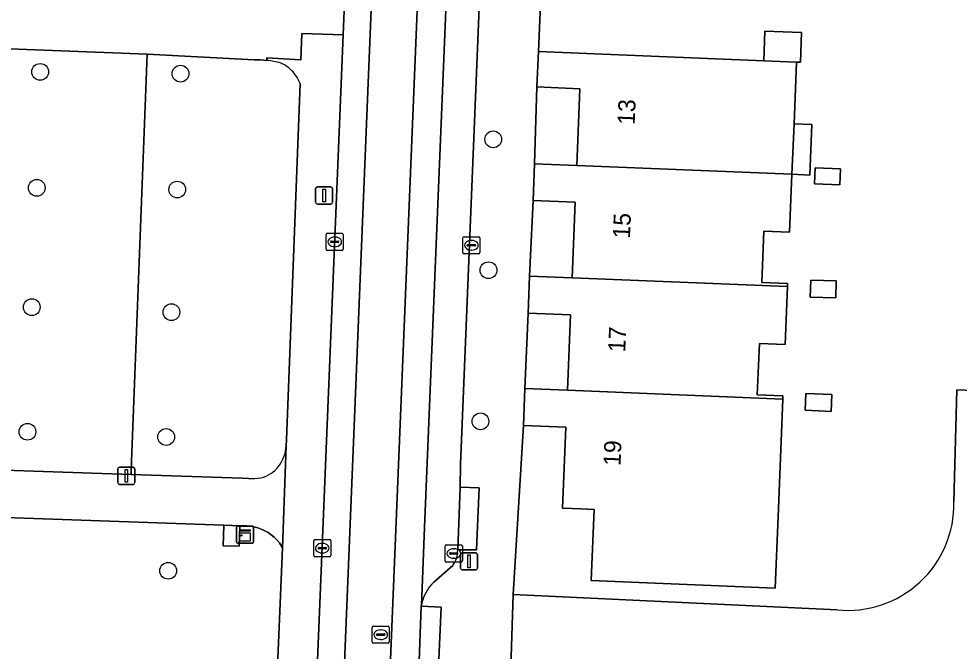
# Model space of a CAD drawing. Extents: x 160786 to 161429, y 386828 to 387485.
# Drawn here: x 161283.9 to 161338.8, y 387170.4 to 387207.3 of the extents above; entities that cross this region are included whole.
import ezdxf

# ---------------------------------------------------------------- set-up
doc = ezdxf.new("R2010")
doc.units = 0
for name, color, linetype in [('IMGEO_Boom', 7, 'Continuous'), ('IMGEO_Erf', 7, 'Continuous'), ('IMGEO_Groenvoorziening', 7, 'Continuous'), ('IMGEO_Kast', 7, 'Continuous'), ('IMGEO_Kolk', 7, 'Continuous'), ('IMGEO_Lichtmast', 7, 'Continuous'), ('IMGEO_Muur', 7, 'Continuous'), ('IMGEO_Pand', 7, 'Continuous'), ('IMGEO_Pand_nummerreeks', 7, 'Continuous'), ('IMGEO_Parkeervlak_gesloten', 7, 'Continuous'), ('IMGEO_Rijbaan_lokaal_gesloten', 7, 'Continuous'), ('IMGEO_Rijbaan_lokaal_open', 7, 'Continuous'), ('IMGEO_Rioolput', 7, 'Continuous'), ('IMGEO_Voetpad_open', 7, 'Continuous')]:
    doc.layers.add(name, color=color, linetype=linetype)

msp = doc.modelspace()

# ---------------------------------------------------------------- linework, layer by layer
at = {"layer": 'IMGEO_Boom'}
for centre in [(161285.167, 387204.205), (161293.356, 387204.103), (161311.609, 387200.268), (161284.967, 387197.439), (161293.168, 387197.337), (161311.334, 387192.628), (161284.676, 387190.471), (161292.826, 387190.179), (161310.861, 387183.806), (161284.423, 387183.197), (161292.522, 387182.893), (161292.635, 387175.085)]:
    msp.add_circle(centre, 0.489, dxfattribs=at)
at = {"layer": 'IMGEO_Erf'}
for points in [[(161314.673, 387215.577), (161314.246, 387205.391), (161327.397, 387204.855), (161327.467, 387206.583), (161329.608, 387206.496), (161329.538, 387204.768), (161329.311, 387204.777), (161329.164, 387201.177), (161330.211, 387201.134), (161330.091, 387198.186), (161329.044, 387198.229), (161328.907, 387194.856), (161327.409, 387194.917), (161327.287, 387191.92), (161328.785, 387191.859), (161328.778, 387191.679), (161328.64, 387188.286), (161327.141, 387188.347), (161327.019, 387185.35), (161328.517, 387185.289), (161328.51, 387185.109), (161328.23, 387178.229), (161328.061, 387174.073), (161317.321, 387174.512), (161317.49, 387178.667), (161316.711, 387178.699), (161315.651, 387178.742), (161315.843, 387183.461), (161313.373, 387183.562), (161312.774, 387173.707), (161331.682, 387172.803)], [(161338.494, 387179.104), (161338.672, 387185.65), (161379.763, 387183.988), (161385.728, 387183.729), (161386.657, 387207.071)]]:
    msp.add_lwpolyline(points, dxfattribs=at)
for points in [[(161314.022, 387198.84), (161316.485, 387198.74), (161316.667, 387203.223), (161314.162, 387203.325)], [(161331.843, 387197.608), (161330.359, 387197.668), (161330.398, 387198.614), (161331.881, 387198.554)], [(161313.729, 387192.29), (161316.219, 387192.188), (161316.398, 387196.601), (161313.935, 387196.701)], [(161331.601, 387191.018), (161330.108, 387191.061), (161330.137, 387192.054), (161331.63, 387192.011)], [(161316.125, 387190.018), (161313.64, 387190.119), (161313.461, 387185.721), (161315.946, 387185.62)], [(161331.334, 387184.39), (161329.812, 387184.452), (161329.852, 387185.441), (161331.374, 387185.379)]]:
    msp.add_lwpolyline(points, close=True, dxfattribs=at)
msp.add_arc((161332.302, 387178.965), 6.193, 264.254, 1.2827, dxfattribs=at)
at = {"layer": 'IMGEO_Groenvoorziening'}
for points in [[(161291.402, 387205.236), (161275.836, 387205.849), (161275.544, 387205.862), (161274.672, 387184.815), (161274.672, 387184.136), (161274.676, 387183.739), (161274.704, 387183.178)], [(161277.953, 387181.13), (161290.471, 387180.702), (161290.48, 387180.953), (161291.402, 387205.236)], [(161298.4, 387204.878), (161298.222, 387204.891), (161298.031, 387204.902), (161297.84, 387204.91), (161297.649, 387204.917), (161291.402, 387205.236), (161290.48, 387180.953), (161290.471, 387180.702), (161296.964, 387180.48), (161297.334, 387180.463)], [(161299.523, 387182.375), (161299.547, 387182.734), (161300.331, 387203.529)]]:
    msp.add_lwpolyline(points, dxfattribs=at)
msp.add_lwpolyline([(161299.307, 387176.427), (161299.252, 387176.525), (161299.125, 387176.709), (161298.982, 387176.882), (161298.824, 387177.04), (161298.653, 387177.184), (161298.469, 387177.313), (161298.275, 387177.424), (161298.072, 387177.518), (161297.861, 387177.593), (161297.644, 387177.648), (161297.423, 387177.685), (161297.2, 387177.701), (161297.141, 387177.702), (161296.822, 387177.713), (161296.78, 387176.514), (161295.847, 387176.547), (161295.888, 387177.746), (161280.89, 387178.267), (161277.95, 387110.686), (161296.512, 387109.859)], close=True, dxfattribs=at)
for centre, radius, start, end in [((161298.185, 387201.79), 3.095, 70.7831, 86.022), ((161298.512, 387202.974), 1.871, 48.8356, 68.3053), ((161298.415, 387202.841), 2.036, 19.7587, 49.2469), ((161297.418, 387182.473), 2.107, 321.9743, 357.3328), ((161297.649, 387182.265), 1.797, 282.9333, 322.6781), ((161297.25, 387186.832), 6.37, 270.7548, 277.2233)]:
    msp.add_arc(centre, radius, start, end, dxfattribs=at)
at = {"layer": 'IMGEO_Kast'}
for p, q in [((161296.626, 387176.762), (161296.626, 387177.603)), ((161296.626, 387177.603), (161296.626, 387176.762)), ((161296.701, 387177.687), (161297.542, 387177.687)), ((161297.542, 387177.687), (161296.701, 387177.687)), ((161297.626, 387177.612), (161297.626, 387176.771)), ((161297.626, 387176.771), (161297.626, 387177.612)), ((161297.551, 387176.687), (161296.71, 387176.687)), ((161296.71, 387176.687), (161297.551, 387176.687))]:
    msp.add_line(p, q, dxfattribs=at)
for points in [[(161296.821, 387177.477), (161297.421, 387177.477), (161297.421, 387177.392), (161296.821, 387177.392), (161296.821, 387177.477)], [(161296.821, 387177.302), (161297.421, 387177.302), (161297.421, 387176.813), (161296.821, 387176.813), (161296.821, 387177.302)]]:
    msp.add_lwpolyline(points, dxfattribs=at)
msp.add_circle((161296.905, 387177.151), 0.0377, dxfattribs=at)
for centre, start, end in [((161296.704, 387177.609), 92.4484, 184.2845), ((161296.704, 387177.609), 92.4484, 184.2845), ((161297.548, 387177.609), 2.4484, 94.2845), ((161297.548, 387177.609), 2.4484, 94.2845), ((161296.704, 387176.765), 182.4484, 274.2845), ((161296.704, 387176.765), 182.4484, 274.2845), ((161297.548, 387176.765), 272.4484, 4.2845), ((161297.548, 387176.765), 272.4484, 4.2845)]:
    msp.add_arc(centre, 0.0779, start, end, dxfattribs=at)
at = {"layer": 'IMGEO_Kolk'}
for p, q in [((161301.933, 387194.783), (161302.785, 387194.783)), ((161301.858, 387193.857), (161301.858, 387194.709)), ((161302.117, 387194.277), (161302.117, 387194.289)), ((161302.555, 387194.24), (161302.157, 387194.24)), ((161302.16, 387194.326), (161302.558, 387194.326)), ((161302.346, 387194.563), (161302.371, 387194.563)), ((161302.601, 387194.289), (161302.601, 387194.277)), ((161302.859, 387194.709), (161302.859, 387193.857)), ((161309.833, 387193.66), (161309.833, 387194.512)), ((161309.908, 387194.586), (161310.76, 387194.586)), ((161310.321, 387194.366), (161310.346, 387194.366)), ((161310.834, 387194.512), (161310.834, 387193.66)), ((161302.785, 387193.783), (161301.933, 387193.783)), ((161302.369, 387194.003), (161302.344, 387194.003)), ((161310.092, 387194.08), (161310.092, 387194.092)), ((161310.53, 387194.043), (161310.132, 387194.043)), ((161310.135, 387194.129), (161310.533, 387194.129)), ((161310.344, 387193.806), (161310.319, 387193.806)), ((161310.576, 387194.092), (161310.576, 387194.08)), ((161310.76, 387193.586), (161309.908, 387193.586)), ((161301.132, 387175.979), (161301.132, 387176.831)), ((161301.207, 387176.905), (161302.059, 387176.905)), ((161301.62, 387176.685), (161301.645, 387176.685)), ((161302.133, 387176.831), (161302.133, 387175.979)), ((161301.391, 387176.399), (161301.391, 387176.411)), ((161301.829, 387176.362), (161301.431, 387176.362)), ((161301.434, 387176.448), (161301.832, 387176.448)), ((161301.643, 387176.125), (161301.618, 387176.125)), ((161301.875, 387176.411), (161301.875, 387176.399)), ((161308.806, 387175.665), (161308.806, 387176.517)), ((161308.881, 387176.591), (161309.733, 387176.591)), ((161309.065, 387176.085), (161309.065, 387176.097)), ((161309.108, 387176.134), (161309.506, 387176.134)), ((161309.294, 387176.371), (161309.319, 387176.371)), ((161309.549, 387176.097), (161309.549, 387176.085)), ((161309.807, 387176.517), (161309.807, 387175.665)), ((161302.059, 387175.905), (161301.207, 387175.905)), ((161309.733, 387175.591), (161308.881, 387175.591)), ((161309.503, 387176.048), (161309.105, 387176.048)), ((161309.317, 387175.811), (161309.292, 387175.811))]:
    msp.add_line(p, q, dxfattribs=at)
for points in [[(161301.933, 387194.783), (161302.785, 387194.783)], [(161301.858, 387193.857), (161301.858, 387194.709)], [(161302.859, 387194.709), (161302.859, 387193.857)], [(161309.833, 387193.66), (161309.833, 387194.512)], [(161309.908, 387194.586), (161310.76, 387194.586)], [(161310.834, 387194.512), (161310.834, 387193.66)], [(161302.785, 387193.783), (161301.933, 387193.783)], [(161310.76, 387193.586), (161309.908, 387193.586)], [(161301.132, 387175.979), (161301.132, 387176.831)], [(161301.207, 387176.905), (161302.059, 387176.905)], [(161302.133, 387176.831), (161302.133, 387175.979)], [(161308.806, 387175.665), (161308.806, 387176.517)], [(161308.881, 387176.591), (161309.733, 387176.591)], [(161309.807, 387176.517), (161309.807, 387175.665)], [(161302.059, 387175.905), (161301.207, 387175.905)], [(161309.733, 387175.591), (161308.881, 387175.591)]]:
    msp.add_lwpolyline(points, dxfattribs=at)
for centre, radius, start, end in [((161301.935, 387194.707), 0.0765, 91.552, 178.448), ((161301.935, 387194.707), 0.0765, 91.552, 178.448), ((161302.783, 387194.707), 0.0765, 1.552, 88.448), ((161302.783, 387194.707), 0.0765, 1.552, 88.448), ((161302.157, 387194.286), 0.0403, 85.8775, 175.7526), ((161302.154, 387194.276), 0.0366, 178.938, 274.7102), ((161302.558, 387194.283), 0.043, 264.8664, 352.4533), ((161302.562, 387194.288), 0.0386, 1.7309, 96.639), ((161309.91, 387194.51), 0.0765, 91.552, 178.448), ((161309.91, 387194.51), 0.0765, 91.552, 178.448), ((161310.758, 387194.51), 0.0765, 1.552, 88.448), ((161310.758, 387194.51), 0.0765, 1.552, 88.448), ((161301.935, 387193.859), 0.0765, 181.552, 268.448), ((161301.935, 387193.859), 0.0765, 181.552, 268.448), ((161302.783, 387193.859), 0.0765, 271.552, 358.448), ((161302.783, 387193.859), 0.0765, 271.552, 358.448), ((161309.91, 387193.662), 0.0765, 181.552, 268.448), ((161309.91, 387193.662), 0.0765, 181.552, 268.448), ((161310.132, 387194.089), 0.0403, 85.8775, 175.7526), ((161310.129, 387194.079), 0.0366, 178.938, 274.7102), ((161310.533, 387194.086), 0.043, 264.8664, 352.4533), ((161310.537, 387194.091), 0.0386, 1.7309, 96.639), ((161310.758, 387193.662), 0.0765, 271.552, 358.448), ((161310.758, 387193.662), 0.0765, 271.552, 358.448), ((161301.209, 387176.829), 0.0765, 91.552, 178.448), ((161301.209, 387176.829), 0.0765, 91.552, 178.448), ((161302.057, 387176.829), 0.0765, 1.552, 88.448), ((161302.057, 387176.829), 0.0765, 1.552, 88.448), ((161301.431, 387176.408), 0.0403, 85.8775, 175.7526), ((161301.428, 387176.398), 0.0366, 178.938, 274.7102), ((161301.832, 387176.405), 0.043, 264.8664, 352.4533), ((161301.836, 387176.41), 0.0386, 1.7309, 96.639), ((161308.883, 387176.515), 0.0765, 91.552, 178.448), ((161308.883, 387176.515), 0.0765, 91.552, 178.448), ((161309.105, 387176.094), 0.0403, 85.8775, 175.7526), ((161309.102, 387176.084), 0.0366, 178.938, 274.7102), ((161309.506, 387176.091), 0.043, 264.8664, 352.4533), ((161309.51, 387176.096), 0.0386, 1.7309, 96.639), ((161309.731, 387176.515), 0.0765, 1.552, 88.448), ((161309.731, 387176.515), 0.0765, 1.552, 88.448), ((161301.209, 387175.981), 0.0765, 181.552, 268.448), ((161301.209, 387175.981), 0.0765, 181.552, 268.448), ((161302.057, 387175.981), 0.0765, 271.552, 358.448), ((161302.057, 387175.981), 0.0765, 271.552, 358.448), ((161308.883, 387175.667), 0.0765, 181.552, 268.448), ((161308.883, 387175.667), 0.0765, 181.552, 268.448), ((161309.731, 387175.667), 0.0765, 271.552, 358.448), ((161309.731, 387175.667), 0.0765, 271.552, 358.448)]:
    msp.add_arc(centre, radius, start, end, dxfattribs=at)
for centre, major_axis, ratio, start_param, end_param in [((161302.345, 387194.283), (-0.387, 0.002), 0.722429, 4.712389, 7.853982), ((161302.37, 387194.283), (-0.39, 0.002), 0.717154, 1.570796, 4.712389), ((161310.32, 387194.086), (-0.387, 0.002), 0.722429, 4.712389, 7.853982), ((161310.345, 387194.086), (-0.39, 0.002), 0.717154, 1.570796, 4.712389), ((161301.619, 387176.405), (-0.387, 0.002), 0.722429, 4.712389, 7.853982), ((161301.644, 387176.405), (-0.39, 0.002), 0.717154, 1.570796, 4.712389), ((161309.293, 387176.091), (-0.387, 0.002), 0.722429, 4.712389, 7.853982), ((161309.318, 387176.091), (-0.39, 0.002), 0.717154, 1.570796, 4.712389)]:
    msp.add_ellipse(centre, major_axis=major_axis, ratio=ratio, start_param=start_param, end_param=end_param, dxfattribs=at)
at = {"layer": 'IMGEO_Lichtmast'}
for p, q in [((161301.343, 387197.493), (161302.133, 387197.493)), ((161302.133, 387197.493), (161301.343, 387197.493)), ((161301.243, 387196.593), (161301.243, 387197.393)), ((161301.243, 387197.393), (161301.243, 387196.593)), ((161302.233, 387197.393), (161302.233, 387196.593)), ((161302.233, 387196.593), (161302.233, 387197.393)), ((161302.133, 387196.493), (161301.343, 387196.493)), ((161301.343, 387196.493), (161302.133, 387196.493)), ((161289.698, 387180.228), (161289.698, 387181.028)), ((161289.698, 387181.028), (161289.698, 387180.228)), ((161289.798, 387181.128), (161290.588, 387181.128)), ((161290.588, 387181.128), (161289.798, 387181.128)), ((161290.688, 387181.028), (161290.688, 387180.228)), ((161290.688, 387180.228), (161290.688, 387181.028)), ((161290.588, 387180.128), (161289.798, 387180.128)), ((161289.798, 387180.128), (161290.588, 387180.128)), ((161309.798, 387176.131), (161310.588, 387176.131)), ((161310.588, 387176.131), (161309.798, 387176.131)), ((161309.698, 387175.231), (161309.698, 387176.031)), ((161309.698, 387176.031), (161309.698, 387175.231)), ((161310.688, 387176.031), (161310.688, 387175.231)), ((161310.688, 387175.231), (161310.688, 387176.031)), ((161310.588, 387175.131), (161309.798, 387175.131)), ((161309.798, 387175.131), (161310.588, 387175.131))]:
    msp.add_line(p, q, dxfattribs=at)
for points in [[(161301.663, 387197.368), (161301.813, 387197.368), (161301.813, 387196.618), (161301.663, 387196.618), (161301.663, 387197.368)], [(161290.118, 387181.003), (161290.268, 387181.003), (161290.268, 387180.253), (161290.118, 387180.253), (161290.118, 387181.003)], [(161310.118, 387176.006), (161310.268, 387176.006), (161310.268, 387175.256), (161310.118, 387175.256), (161310.118, 387176.006)]]:
    msp.add_lwpolyline(points, dxfattribs=at)
for centre, start, end in [((161301.343, 387197.393), 90, 180), ((161301.343, 387197.393), 90, 180), ((161302.133, 387197.393), 0, 90), ((161302.133, 387197.393), 360, 90), ((161301.343, 387196.593), 180, 270), ((161301.343, 387196.593), 180, 270), ((161302.133, 387196.593), 270, 0), ((161302.133, 387196.593), 270, 0), ((161289.798, 387181.028), 90, 180), ((161289.798, 387181.028), 90, 180), ((161290.588, 387181.028), 0, 90), ((161290.588, 387181.028), 360, 90), ((161289.798, 387180.228), 180, 270), ((161289.798, 387180.228), 180, 270), ((161290.588, 387180.228), 270, 0), ((161290.588, 387180.228), 270, 0), ((161309.798, 387176.031), 90, 180), ((161309.798, 387176.031), 90, 180), ((161310.588, 387176.031), 0, 90), ((161310.588, 387176.031), 360, 90), ((161309.798, 387175.231), 180, 270), ((161309.798, 387175.231), 180, 270), ((161310.588, 387175.231), 270, 0), ((161310.588, 387175.231), 270, 0)]:
    msp.add_arc(centre, 0.1, start, end, dxfattribs=at)
at = {"layer": 'IMGEO_Muur'}
for points in [[(161338.494, 387179.104), (161338.672, 387185.65)], [(161312.774, 387173.707), (161331.682, 387172.803)]]:
    msp.add_lwpolyline(points, dxfattribs=at)
msp.add_arc((161332.302, 387178.965), 6.193, 264.254, 1.2827, dxfattribs=at)
at = {"layer": 'IMGEO_Pand'}
for points in [[(161327.397, 387204.855), (161329.311, 387204.777), (161329.538, 387204.768), (161329.608, 387206.496), (161327.467, 387206.583)], [(161329.311, 387204.777), (161327.397, 387204.855), (161314.246, 387205.391), (161314.162, 387203.325), (161316.667, 387203.223), (161316.485, 387198.74), (161329.044, 387198.229), (161329.164, 387201.177)], [(161329.164, 387201.177), (161329.044, 387198.229), (161330.091, 387198.186), (161330.211, 387201.134)], [(161329.044, 387198.229), (161316.485, 387198.74), (161314.022, 387198.84), (161313.935, 387196.701), (161316.398, 387196.601), (161316.219, 387192.188), (161328.778, 387191.679), (161328.785, 387191.859), (161327.287, 387191.92), (161327.409, 387194.917), (161328.907, 387194.856)], [(161330.359, 387197.668), (161331.843, 387197.608), (161331.881, 387198.554), (161330.398, 387198.614)], [(161328.778, 387191.679), (161316.219, 387192.188), (161313.729, 387192.29), (161313.64, 387190.119), (161316.125, 387190.018), (161315.946, 387185.62), (161328.51, 387185.109), (161328.517, 387185.289), (161327.019, 387185.35), (161327.141, 387188.347), (161328.64, 387188.286)], [(161330.108, 387191.061), (161331.601, 387191.018), (161331.63, 387192.011), (161330.137, 387192.054)], [(161328.51, 387185.109), (161315.946, 387185.62), (161313.461, 387185.721), (161313.373, 387183.562), (161315.843, 387183.461), (161315.651, 387178.742), (161316.711, 387178.699), (161317.49, 387178.667), (161317.321, 387174.512), (161328.061, 387174.073), (161328.23, 387178.229)], [(161329.812, 387184.452), (161331.334, 387184.39), (161331.374, 387185.379), (161329.852, 387185.441)]]:
    msp.add_lwpolyline(points, close=True, dxfattribs=at)
at = {"layer": 'IMGEO_Parkeervlak_gesloten'}
for points in [[(161311.963, 387236.565), (161312.04, 387237.81), (161312.165, 387241.537), (161312.171, 387242.383), (161312.803, 387255.424), (161310.803, 387255.503), (161307.588, 387177.619), (161307.417, 387173.071)], [(161309.534, 387176.305), (161309.67, 387179.967), (161309.705, 387181.281), (161311.963, 387236.565)], [(161308.134, 387174.418), (161309.25, 387175.385)]]:
    msp.add_lwpolyline(points, dxfattribs=at)
for centre, radius, start, end in [((161307.982, 387176.28), 1.552, 324.7781, 0.9114), ((161309.816, 387172.659), 2.434, 133.7035, 170.2443)]:
    msp.add_arc(centre, radius, start, end, dxfattribs=at)
at = {"layer": 'IMGEO_Rijbaan_lokaal_gesloten'}
for points in [[(161304.955, 387258.981), (161304.596, 387250), (161303.08, 387212.018), (161302.849, 387206.365), (161299.573, 387126.703), (161298.555, 387102.503), (161298.327, 387096.773), (161298.203, 387093.746), (161297.253, 387070.5), (161298.846, 387070.446), (161299.883, 387095.692), (161301.401, 387132.831), (161301.229, 387137.096)], [(161304.257, 387095.993), (161304.494, 387102.119), (161304.742, 387107.036), (161305.983, 387138.943), (161306.935, 387160.321), (161307.207, 387167.643), (161307.207, 387167.679), (161307.408, 387173.015), (161307.417, 387173.071), (161307.588, 387177.619), (161310.803, 387255.503), (161312.803, 387255.424), (161312.933, 387258.118)], [(161301.226, 387137.162), (161301.391, 387141.138), (161301.395, 387141.166), (161301.931, 387145.4), (161306.48, 387256.955)], [(161306.48, 387256.955), (161301.931, 387145.4), (161301.395, 387141.166)], [(161301.229, 387137.096), (161301.401, 387132.831), (161299.883, 387095.692), (161298.846, 387070.446), (161301.538, 387070.326), (161302.568, 387095.562), (161309.144, 387256.108)], [(161309.144, 387256.108), (161302.568, 387095.562), (161301.538, 387070.326), (161303.22, 387070.236), (161303.31, 387072.416), (161304.004, 387090.321), (161304.257, 387095.993)]]:
    msp.add_lwpolyline(points, dxfattribs=at)
at = {"layer": 'IMGEO_Rijbaan_lokaal_open'}
for points in [[(161275.836, 387205.849), (161291.402, 387205.236), (161297.649, 387204.917), (161297.84, 387204.91), (161298.031, 387204.902), (161298.222, 387204.891), (161298.4, 387204.878), (161298.394, 387205.017), (161300.383, 387204.907), (161300.441, 387206.44), (161302.849, 387206.365), (161303.08, 387212.018)], [(161379.227, 387171.647), (161379.361, 387174.733), (161379.495, 387177.819), (161379.629, 387180.905), (161379.763, 387183.988), (161338.672, 387185.65), (161338.494, 387179.104)], [(161331.682, 387172.803), (161312.774, 387173.707), (161312.505, 387165.212), (161324.759, 387164.687), (161336.808, 387164.198), (161348.868, 387163.708), (161360.789, 387163.224), (161372.725, 387162.74), (161378.824, 387162.492), (161378.959, 387165.476), (161379.093, 387168.561), (161379.227, 387171.647)]]:
    msp.add_lwpolyline(points, dxfattribs=at)
msp.add_arc((161332.302, 387178.965), 6.193, 264.254, 1.2827, dxfattribs=at)
at = {"layer": 'IMGEO_Rioolput'}
for p, q in [((161304.543, 387170.926), (161304.543, 387171.778)), ((161304.618, 387171.852), (161305.47, 387171.852)), ((161305.544, 387171.778), (161305.544, 387170.926)), ((161304.802, 387171.346), (161304.802, 387171.358)), ((161305.24, 387171.309), (161304.842, 387171.309)), ((161304.845, 387171.395), (161305.243, 387171.395)), ((161305.031, 387171.632), (161305.056, 387171.632)), ((161305.286, 387171.358), (161305.286, 387171.346)), ((161305.47, 387170.852), (161304.618, 387170.852)), ((161305.054, 387171.072), (161305.029, 387171.072))]:
    msp.add_line(p, q, dxfattribs=at)
for points in [[(161304.543, 387170.926), (161304.543, 387171.778)], [(161304.618, 387171.852), (161305.47, 387171.852)], [(161305.544, 387171.778), (161305.544, 387170.926)], [(161305.47, 387170.852), (161304.618, 387170.852)]]:
    msp.add_lwpolyline(points, dxfattribs=at)
for centre, radius, start, end in [((161304.62, 387171.776), 0.0765, 91.552, 178.448), ((161304.62, 387171.776), 0.0765, 91.552, 178.448), ((161305.468, 387171.776), 0.0765, 1.552, 88.448), ((161305.468, 387171.776), 0.0765, 1.552, 88.448), ((161304.842, 387171.355), 0.0403, 85.8775, 175.7526), ((161304.839, 387171.345), 0.0366, 178.938, 274.7102), ((161305.243, 387171.352), 0.043, 264.8664, 352.4533), ((161305.247, 387171.357), 0.0386, 1.7309, 96.639), ((161304.62, 387170.928), 0.0765, 181.552, 268.448), ((161304.62, 387170.928), 0.0765, 181.552, 268.448), ((161305.468, 387170.928), 0.0765, 271.552, 358.448), ((161305.468, 387170.928), 0.0765, 271.552, 358.448)]:
    msp.add_arc(centre, radius, start, end, dxfattribs=at)
for centre, major_axis, ratio, start_param, end_param in [((161305.03, 387171.352), (-0.387, 0.002), 0.722429, 4.712389, 7.853982), ((161305.055, 387171.352), (-0.39, 0.002), 0.717154, 1.570796, 4.712389)]:
    msp.add_ellipse(centre, major_axis=major_axis, ratio=ratio, start_param=start_param, end_param=end_param, dxfattribs=at)
at = {"layer": 'IMGEO_Voetpad_open'}
for points in [[(161311.343, 387133.51), (161311.739, 387144.153), (161311.82, 387145.245), (161312.505, 387165.212), (161312.774, 387173.707), (161313.373, 387183.562), (161313.461, 387185.721), (161313.64, 387190.119), (161313.729, 387192.29), (161313.935, 387196.701), (161314.022, 387198.84), (161314.162, 387203.325), (161314.246, 387205.391), (161314.673, 387215.577), (161314.761, 387217.119), (161315.564, 387237.078), (161315.672, 387242.592), (161315.684, 387242.726), (161316.006, 387250), (161316.435, 387259.752), (161316.489, 387261.364)], [(161312.933, 387258.118), (161312.803, 387255.424), (161312.171, 387242.383), (161312.165, 387241.537), (161312.662, 387241.499), (161312.503, 387237.802), (161312.04, 387237.81), (161311.963, 387236.565), (161309.705, 387181.281), (161309.67, 387179.967), (161310.782, 387179.923), (161310.638, 387176.312), (161309.534, 387176.305)], [(161300.331, 387203.529), (161299.547, 387182.734), (161299.523, 387182.375), (161299.307, 387176.427), (161296.512, 387109.859), (161296.278, 387104.299), (161296.251, 387103.658), (161296.206, 387103.589), (161296.064, 387103.411), (161295.908, 387103.245), (161295.737, 387103.095), (161295.554, 387102.96), (161295.359, 387102.842), (161295.155, 387102.742), (161294.942, 387102.661), (161294.723, 387102.599), (161297.385, 387102.532), (161298.555, 387102.503), (161299.573, 387126.703), (161302.849, 387206.365)], [(161302.849, 387206.365), (161300.441, 387206.44), (161300.383, 387204.907), (161298.394, 387205.017), (161298.4, 387204.878)], [(161280.89, 387178.267), (161295.888, 387177.746), (161296.822, 387177.713), (161297.141, 387177.702), (161297.2, 387177.701), (161297.423, 387177.685), (161297.644, 387177.648), (161297.861, 387177.593), (161298.072, 387177.518), (161298.275, 387177.424), (161298.469, 387177.313), (161298.653, 387177.184), (161298.824, 387177.04), (161298.982, 387176.882), (161299.125, 387176.709), (161299.252, 387176.525), (161299.307, 387176.427), (161299.523, 387182.375)], [(161297.334, 387180.463), (161296.964, 387180.48), (161290.471, 387180.702), (161277.953, 387181.13)], [(161309.25, 387175.385), (161308.134, 387174.418)], [(161307.417, 387173.071), (161307.408, 387173.015), (161308.576, 387172.951), (161308.334, 387167.724), (161307.207, 387167.679), (161307.207, 387167.643)]]:
    msp.add_lwpolyline(points, dxfattribs=at)
for points in [[(161309.67, 387179.967), (161309.534, 387176.305), (161310.638, 387176.312), (161310.782, 387179.923)], [(161296.822, 387177.713), (161295.888, 387177.746), (161295.847, 387176.547), (161296.78, 387176.514)], [(161307.408, 387173.015), (161307.207, 387167.679), (161308.334, 387167.724), (161308.576, 387172.951)]]:
    msp.add_lwpolyline(points, close=True, dxfattribs=at)
for centre, radius, start, end in [((161298.185, 387201.79), 3.095, 70.7831, 86.022), ((161298.512, 387202.974), 1.871, 48.8356, 68.3053), ((161298.415, 387202.841), 2.036, 19.7587, 49.2469), ((161297.418, 387182.473), 2.107, 321.9743, 357.3328), ((161297.649, 387182.265), 1.797, 282.9333, 322.6781), ((161297.25, 387186.832), 6.37, 270.7548, 277.2233), ((161307.982, 387176.28), 1.552, 324.7781, 0.9114), ((161309.816, 387172.659), 2.434, 133.7035, 170.2443)]:
    msp.add_arc(centre, radius, start, end, dxfattribs=at)

# ---------------------------------------------------------------- texts
at = {"layer": 'IMGEO_Pand_nummerreeks'}
for s, p in [('13', (161319.86, 387201.1)), ('15', (161319.585, 387194.464)), ('17', (161319.31, 387187.827)), ('19', (161319.035, 387181.19))]:
    msp.add_text(s, height=1, rotation=87.6282, dxfattribs=at).set_placement(p)

doc.saveas('drawing.dxf')
